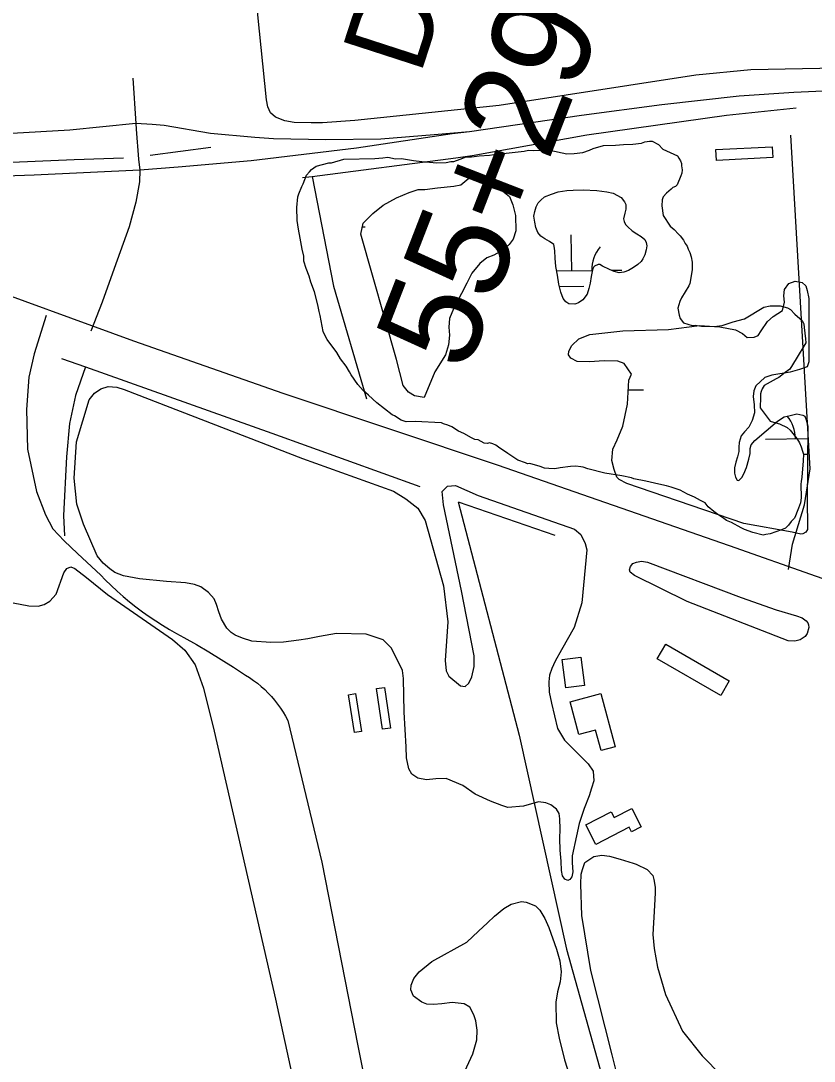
# Model space of a CAD drawing. Extents: x 3715084 to 3753216, y 488173 to 513963.
# Drawn here: x 3726500 to 3727293, y 496938 to 497978 of the extents above; entities that cross this region are included whole.
import ezdxf

# ---------------------------------------------------------------- set-up
doc = ezdxf.new("R2010")
doc.units = 0
for name, color, linetype in [('V-BLDG-OTLN', 7, 'Continuous'), ('V-RAIL-TRAK', 7, 'Continuous'), ('V-RIVR-RANG-IDEN', 7, 'Continuous'), ('V-ROAD-CNTR', 7, 'Continuous'), ('V-SITE-VEGE', 7, 'Continuous'), ('V-SURV-IDEN', 7, 'Continuous'), ('V-TOPO-SHOR', 7, 'Continuous'), ('V-WETL-SWMP', 7, 'Continuous')]:
    doc.layers.add(name, color=color, linetype=linetype)

msp = doc.modelspace()

# ---------------------------------------------------------------- linework, layer by layer
at = {"layer": 'V-BLDG-OTLN'}
for points in [[(3727251, 497852), (3727251.5, 497841.2), (3727195.1, 497838.3), (3727194.6, 497849.2)], [(3727199.4, 497303.5), (3727136, 497340.2), (3727144.5, 497354.9), (3727207.9, 497318.2)], [(3727063.2, 497313.5), (3727044.5, 497311.2), (3727041, 497339.4), (3727059.7, 497341.7)], [(3726855.3, 497310.5), (3726863.2, 497311.6), (3726869.2, 497270.9), (3726861.3, 497269.8)], [(3726827.2, 497304.3), (3726834.2, 497305.4), (3726840.2, 497267.5), (3726833.2, 497266.4)], [(3727079.6, 497305.5), (3727094, 497252.3), (3727079.8, 497248.4), (3727074.2, 497269), (3727057.6, 497264.5), (3727048.8, 497297.1)], [(3727110.4, 497190.6), (3727120, 497172.3), (3727110.2, 497167.2), (3727107.9, 497171.8), (3727074.7, 497154.6), (3727064.6, 497174.1), (3727089.8, 497187.1), (3727092.9, 497181.5)]]:
    msp.add_lwpolyline(points, close=True, dxfattribs=at)
at = {"layer": 'V-RAIL-TRAK'}
for points in [[(3728429.8, 497726.8), (3728274, 497763.2), (3728086.2, 497808), (3727974.7, 497834.5), (3727878.9, 497857), (3727827.4, 497868), (3727751.1, 497881.9), (3727698.3, 497889.5), (3727677.4, 497892.2), (3727640.5, 497896.6), (3727614.8, 497899.4), (3727584.9, 497902.2), (3727550.9, 497905), (3727496.9, 497907.7), (3727450.5, 497909.5), (3727380.8, 497910.4), (3727331, 497908.9), (3727287.3, 497906.9), (3727272.6, 497906.2), (3727217.8, 497902.5), (3727140.5, 497893.9), (3727060.2, 497883.1), (3726948.3, 497867)], [(3726948.3, 497867), (3726912.8, 497864), (3726859.6, 497859.6), (3726804.7, 497858.8), (3726752.2, 497860), (3726733.5, 497861.3), (3726689.1, 497865.3), (3726643, 497873.2), (3726631, 497874.4), (3726614.5, 497875.4), (3726548.5, 497868.5), (3726432.3, 497862)], [(3726948.3, 497867), (3726931, 497864.9), (3726835.4, 497850.7), (3726730, 497838.1), (3726657, 497831.5), (3726618.7, 497828.7)], [(3726618.7, 497828.7), (3726512.8, 497823.5), (3726425.9, 497820.7), (3726334.1, 497821.4), (3726311.1, 497821.4)]]:
    msp.add_lwpolyline(points, dxfattribs=at)
at = {"layer": 'V-ROAD-CNTR'}
for points in [[(3728322.2, 497108.3), (3728119.7, 497153.6), (3727963.2, 497194.6), (3727833.3, 497234.6), (3727668.8, 497291.2), (3727522, 497343.8), (3727382.2, 497391.7), (3727208.3, 497453), (3726976.2, 497533.7), (3726762, 497605.3), (3726612.6, 497657.8), (3726440.7, 497720.4), (3726198.7, 497801.4), (3725957.7, 497887.2), (3725731.2, 497967.2), (3725519.8, 498038.8), (3725291.3, 498120), (3725035.4, 498207.8), (3724721.6, 498318.2)], [(3726611.6, 497920.7), (3726614.5, 497875.4), (3726614.9, 497869.6), (3726617.4, 497839.7), (3726618.7, 497828.7), (3726618.2, 497816.8), (3726614.7, 497796.5), (3726608.1, 497772), (3726593, 497730.2), (3726580.9, 497696.6), (3726569.6, 497667.6)], [(3727267.3, 497429.4), (3727271.3, 497454.8), (3727283.1, 497494.2), (3727288.9, 497530.2), (3727269.4, 497863.7)], [(3726525, 497683.2), (3726512.8, 497644.9), (3726507.5, 497621.8), (3726505.3, 497589.3), (3726506.4, 497549.6), (3726515.2, 497507.3), (3726524.4, 497484.2), (3726531.5, 497470.2), (3726542.8, 497458.2), (3726556.3, 497445.5), (3726579.6, 497423.7)], [(3726579.6, 497423.7), (3726584.1, 497419.1), (3726589.9, 497413.4), (3726595.9, 497407.9), (3726602, 497402.5), (3726608.2, 497397.3), (3726614.6, 497392.2), (3726621.1, 497387.3), (3726627.8, 497382.6), (3726634.5, 497378.1), (3726641.4, 497373.7), (3726648.4, 497369.5), (3726655.4, 497365.5), (3726662.6, 497361.6)], [(3726662.6, 497361.6), (3726675.2, 497354.5), (3726687.6, 497347.2), (3726700, 497339.6), (3726712.2, 497331.9), (3726724.3, 497324), (3726728.4, 497321.4), (3726732.4, 497318.6), (3726736.2, 497315.7), (3726739.9, 497312.6), (3726743.5, 497309.4), (3726747, 497306), (3726750.3, 497302.5), (3726753.4, 497298.8), (3726756.4, 497295), (3726759.2, 497291), (3726761.9, 497287), (3726764.4, 497282.8), (3726766.7, 497278.6)], [(3726766.7, 497278.6), (3726800.7, 497136.9), (3726836.7, 496953.4), (3726871.4, 496781)]]:
    msp.add_lwpolyline(points, dxfattribs=at)
at = {"layer": 'V-SITE-VEGE'}
for p, q in [((3726534.8, 497404.9), (3726542.6, 497426.1)), ((3726542.6, 497426.1), (3726545.6, 497430.4)), ((3726545.6, 497430.4), (3726549.5, 497432)), ((3726549.5, 497432), (3726553.5, 497430.6)), ((3726553.5, 497430.6), (3726565.3, 497421.4)), ((3726347.3, 497422.8), (3726507.5, 497393.2)), ((3726565.3, 497421.4), (3726586.3, 497404.5)), ((3726523, 497394.5), (3726528.7, 497397.8)), ((3726528.7, 497397.8), (3726534.8, 497404.9)), ((3726586.3, 497404.5), (3726651.3, 497359.6)), ((3726507.5, 497393.2), (3726516.9, 497392.7)), ((3726516.9, 497392.7), (3726523, 497394.5)), ((3726651.3, 497359.6), (3726663.7, 497348.8)), ((3726663.7, 497348.8), (3726674, 497334.3)), ((3726674, 497334.3), (3726682.4, 497310.9)), ((3726682.4, 497310.9), (3726692.9, 497267.9)), ((3726692.9, 497267.9), (3726754.2, 497000)), ((3726982.5, 497090.5), (3726989.8, 497095.1)), ((3726989.8, 497095.1), (3727000.3, 497097.5)), ((3727000.3, 497097.5), (3727005, 497097.1)), ((3727005, 497097.1), (3727014.3, 497093.2)), ((3726966.2, 497076.3), (3726973.3, 497083)), ((3726973.3, 497083), (3726982.5, 497090.5)), ((3727014.3, 497093.2), (3727018.5, 497089.1)), ((3727018.5, 497089.1), (3727023.6, 497080.6)), ((3726957.2, 497068.1), (3726966.2, 497076.3)), ((3727023.6, 497080.6), (3727027.6, 497071.5)), ((3726945.6, 497057), (3726957.2, 497068.1)), ((3727027.6, 497071.5), (3727035.2, 497049.9)), ((3726910.7, 497037.6), (3726945.6, 497057)), ((3727035.2, 497049.9), (3727038.6, 497038.3)), ((3726897.8, 497027.3), (3726910.7, 497037.6)), ((3727038.6, 497038.3), (3727039.8, 497027.2)), ((3726889.9, 497014), (3726892.5, 497020.8)), ((3726892.5, 497020.8), (3726897.8, 497027.3)), ((3727039.8, 497027.2), (3727038.8, 497017.3)), ((3726889.5, 497009.3), (3726889.9, 497014)), ((3727038.8, 497017.3), (3727036.3, 497007.3)), ((3726754.2, 497000), (3726800.3, 496788.4)), ((3726892.3, 497003), (3726889.5, 497009.3)), ((3726900.4, 496997.1), (3726892.3, 497003)), ((3727036.3, 497007.3), (3727034.4, 496997)), ((3726905.4, 496995), (3726900.4, 496997.1)), ((3726912.1, 496994.6), (3726905.4, 496995)), ((3726920.6, 496995.4), (3726912.1, 496994.6)), ((3726931, 496996.6), (3726920.6, 496995.4)), ((3726943, 496995.3), (3726931, 496996.6)), ((3726948.4, 496992), (3726943, 496995.3)), ((3726952.6, 496984.5), (3726948.4, 496992)), ((3727034.4, 496997), (3727035, 496976.5)), ((3726954.4, 496978.4), (3726952.6, 496984.5)), ((3726956, 496968.9), (3726954.4, 496978.4)), ((3726955.4, 496959.4), (3726956, 496968.9)), ((3727035, 496976.5), (3727037.9, 496960.9)), ((3726951.7, 496945.2), (3726955.4, 496959.4)), ((3727037.9, 496960.9), (3727043.1, 496939.3)), ((3726931, 496901.6), (3726951.7, 496945.2)), ((3727043.1, 496939.3), (3727062.4, 496880))]:
    msp.add_line(p, q, dxfattribs=at)
for points in [[(3727593.5, 497985.1), (3727593.2, 497968.5), (3727592.7, 497944.3), (3727591.7, 497933), (3727588.6, 497923), (3727585.3, 497918.8), (3727581.1, 497917.4), (3727574.4, 497918.6), (3727445, 497931.3), (3727350.2, 497931.2), (3727229.6, 497928.8), (3727174.6, 497923.6), (3726978, 497893.2), (3726833.5, 497878.4), (3726801.4, 497876), (3726789.8, 497875.9), (3726773, 497876.2), (3726763.6, 497878), (3726754.1, 497881.7), (3726749.1, 497886), (3726746.6, 497891.9), (3726745.2, 497898.8), (3726734.7, 498004)], [(3726871, 497584), (3726855.6, 497596.2), (3726847.3, 497603.7), (3726841.8, 497608.4), (3726836.7, 497614.3), (3726830, 497624), (3726828.3, 497627.2), (3726825, 497632.6), (3726819.4, 497640.1), (3726815.5, 497646.5), (3726806, 497659.4), (3726803.7, 497663.7), (3726802, 497667.5), (3726799, 497683.2), (3726797.8, 497687.5), (3726796.6, 497694), (3726793.1, 497707), (3726789.7, 497716.7), (3726787.9, 497722.6), (3726785, 497730.2), (3726782.7, 497737.8), (3726782.6, 497742.7), (3726780.9, 497749.7), (3726779, 497760.5), (3726777.2, 497769.7), (3726776, 497778.4), (3726775.7, 497791.4), (3726776.6, 497801.8), (3726777.6, 497805.1), (3726780.7, 497812.2), (3726781.8, 497814.9), (3726785.4, 497823.7), (3726788.1, 497827), (3726790.2, 497829.2), (3726795, 497832.6), (3726807.5, 497836.1), (3726810.2, 497836.1), (3726822.6, 497839.6), (3726853.6, 497840.2), (3726861.7, 497840.9), (3726866.6, 497841.6), (3726874.2, 497840.1), (3726880.2, 497840.2), (3726892.2, 497838.3), (3726900.4, 497837.3), (3726915.6, 497836), (3726924.9, 497836.2), (3726929.7, 497837.4), (3726932.5, 497837.4), (3726938.9, 497839.7), (3726944.9, 497842), (3726950.3, 497842.1), (3726957.9, 497842.8), (3726968.2, 497843.5), (3726976.9, 497844.8), (3726985, 497845.5), (3727002.9, 497847.5), (3727007.3, 497848.6), (3727012.2, 497848.2), (3727028.5, 497848.5), (3727045.4, 497845), (3727053, 497845.2), (3727061.7, 497846.4), (3727068.1, 497848.7), (3727071.9, 497850.4), (3727082.2, 497853.3), (3727094.1, 497853.6), (3727102.3, 497854.3), (3727111.5, 497854.5), (3727120.2, 497855.7), (3727123.4, 497856.9), (3727128.3, 497857.5), (3727131, 497857.6), (3727137.1, 497854.4), (3727141.5, 497849.6), (3727156.3, 497842.8), (3727157.5, 497840.7), (3727159.1, 497838), (3727160.3, 497835.3), (3727160.3, 497833.1), (3727160.9, 497828.8), (3727160.5, 497825.5), (3727159.4, 497822.8), (3727155.8, 497814), (3727154.2, 497812.3), (3727151.5, 497811.2), (3727149.9, 497809.5), (3727145.1, 497805.6), (3727141.9, 497801.8), (3727140.9, 497799), (3727140.4, 497793), (3727141.7, 497783.3), (3727149, 497772.6), (3727152.8, 497769.4), (3727157.3, 497764.6), (3727159, 497763), (3727162.3, 497758.7), (3727164, 497755.4), (3727165.7, 497752.8), (3727166.8, 497749.5), (3727168.5, 497746.3)], [(3727168.5, 497746.3), (3727169.7, 497742), (3727170.9, 497736.6), (3727171, 497728.9), (3727168.6, 497715.3), (3727167.5, 497713.1), (3727160.1, 497701), (3727158.6, 497697.2), (3727156.5, 497690.6), (3727157.8, 497683.6), (3727158.9, 497680.3), (3727162.3, 497676), (3727171, 497673.5), (3727173.7, 497673.6), (3727180.3, 497672.6), (3727183, 497672.6), (3727192.8, 497672.3), (3727200.9, 497673.5), (3727211.7, 497677), (3727223.1, 497679.9), (3727242.4, 497691.7), (3727248.9, 497692.9), (3727258.7, 497693.1), (3727266.3, 497691.1), (3727269.1, 497689.5), (3727273.5, 497684.7), (3727280.7, 497678.3)], [(3727280.7, 497678.3), (3727282.4, 497675.1), (3727283, 497671.3), (3727284.3, 497659.9), (3727284.4, 497656.1), (3727274.9, 497640.2), (3727268.6, 497629.7), (3727263.8, 497626.4), (3727257.4, 497621.3), (3727254.7, 497620.2), (3727242.8, 497613.5), (3727240.7, 497610.2), (3727239.7, 497607.4), (3727239.2, 497605.2), (3727239.3, 497599.3), (3727238.9, 497593.3), (3727238.9, 497591.1), (3727249, 497577.7), (3727252.2, 497576.7), (3727258.2, 497575.2), (3727265.9, 497571.5), (3727268.7, 497568.8), (3727275.4, 497560.3), (3727278.2, 497556), (3727279.9, 497552.2), (3727281.1, 497547.9), (3727282.2, 497544.6), (3727281.8, 497538.1), (3727280.5, 497521.8), (3727280, 497517.4), (3727279.5, 497514.7), (3727279.8, 497501.1), (3727279.3, 497496.2), (3727277.3, 497490.7), (3727275.7, 497487.4), (3727274.2, 497483.1), (3727273.1, 497480.9), (3727269.9, 497477.5), (3727267.3, 497473.7), (3727264.1, 497470.9), (3727260.3, 497469.2), (3727249, 497465.2), (3727244.6, 497464.5), (3727241.9, 497463.9), (3727231.5, 497466.5), (3727223.3, 497469.6), (3727220, 497471.1), (3727210.1, 497476.4), (3727205.2, 497478.5), (3727202.4, 497480.6), (3727196.4, 497484.3), (3727192.5, 497487.5), (3727187, 497492.2), (3727183.7, 497496), (3727179.3, 497498.6), (3727173.2, 497501.8), (3727166.1, 497504.9), (3727159, 497508.6), (3727149.7, 497511.6), (3727145.3, 497513.2), (3727137.6, 497514.7), (3727124.5, 497517.7), (3727112.5, 497520.2), (3727110.3, 497521.2), (3727100.5, 497523.2), (3727083.6, 497525.6), (3727066.7, 497530.2), (3727061.8, 497531.7), (3727059.6, 497532.2), (3727054.7, 497532.6), (3727049.2, 497532.5), (3727038.9, 497531.2), (3727033.5, 497530.1), (3727027.5, 497530.5), (3727023.2, 497530.9), (3727018.8, 497532.5), (3727008.4, 497535.5), (3727006.2, 497535), (3727004.1, 497536), (3726996.4, 497538.6), (3726986.5, 497545.5), (3726977.1, 497551.8), (3726974.4, 497553.9), (3726971.6, 497555), (3726968.3, 497556), (3726966.2, 497555.4), (3726962.9, 497555.9), (3726956.9, 497559), (3726953.6, 497559.5), (3726950.3, 497561.1), (3726942.6, 497565.3), (3726937.1, 497567.9), (3726930.5, 497572.1), (3726926.7, 497573.7), (3726922.3, 497575.2), (3726920.1, 497576.2), (3726894, 497577.4), (3726884.8, 497577.2), (3726879.8, 497578.7), (3726873.2, 497583), (3726871, 497584)], [(3727066.9, 497235.2), (3727071.8, 497228), (3727072.5, 497218.3), (3727070.3, 497210.8), (3727067.8, 497203.3), (3727062.9, 497190.7), (3727058, 497175.5), (3727055.1, 497163.1), (3727050.9, 497143.3), (3727050.9, 497136.2), (3727051.5, 497127.2), (3727050.5, 497122.4), (3727048.6, 497119.5), (3727046.6, 497118.5), (3727043.4, 497120), (3727041.1, 497123.4), (3727040.3, 497128.7), (3727040, 497138), (3727039, 497148.8), (3727038.6, 497160.6), (3727038.9, 497169.9), (3727038.7, 497180.3), (3727037.9, 497185.7), (3727035.1, 497190), (3727029.6, 497194.3), (3727024.4, 497196.3), (3727017.1, 497197.2), (3727002.2, 497192.8), (3726986.6, 497191.6), (3726980.5, 497193.5), (3726969.3, 497197.8), (3726954, 497204.9), (3726941.6, 497213.7), (3726925, 497220.7), (3726914.6, 497220.3), (3726905.1, 497219.3), (3726896.4, 497220.8), (3726890.7, 497224.9), (3726887.7, 497230.3), (3726885.3, 497241.3), (3726884.9, 497252.1), (3726882.8, 497286.8), (3726882.1, 497320.5), (3726881.1, 497328.6), (3726870.1, 497351), (3726861.8, 497359.1), (3726844.9, 497364.7), (3726815.3, 497365.6), (3726798.2, 497362.6), (3726786.5, 497360.2), (3726777.7, 497358.8), (3726762.3, 497356.7), (3726749.5, 497356.5), (3726730.6, 497358), (3726721.1, 497360.9), (3726713.8, 497363.8), (3726710, 497366.6), (3726705.5, 497370.7), (3726700.1, 497379.8), (3726697.5, 497387.2), (3726695.4, 497394.5), (3726693, 497400.2), (3726687.4, 497406.5), (3726679.7, 497412.2), (3726673.2, 497414.5), (3726664.3, 497416.1), (3726645.4, 497417.6), (3726618.4, 497420.3), (3726602.4, 497423.2), (3726593.5, 497426.5), (3726588.6, 497430), (3726581.9, 497435.9), (3726575.9, 497443.2), (3726562.4, 497474.9), (3726555.6, 497494.9), (3726553, 497520.9), (3726555.2, 497557), (3726568.1, 497599), (3726573.2, 497605.8), (3726579.5, 497609.9), (3726587.1, 497612.5), (3726595.6, 497611.6), (3726602.9, 497609.4), (3726781.4, 497540.5), (3726872.1, 497507.7), (3726884.6, 497500.1), (3726896.4, 497490.8), (3726904, 497478.3), (3726922.2, 497413.3), (3726926.6, 497377), (3726924, 497338.4), (3726925, 497328.3), (3726927.4, 497322.8), (3726939.3, 497313.2), (3726943.8, 497312.6), (3726947.5, 497315.8), (3726950.5, 497322.1), (3726953, 497332.4), (3726952.8, 497343.2), (3726940.3, 497408), (3726922.1, 497494.1)], [(3726922.1, 497494.1), (3726921, 497507.3), (3726926.3, 497512.6), (3726934.2, 497513.3), (3726956.9, 497503.3), (3727053.2, 497469.7), (3727059.7, 497464.6), (3727063.9, 497455.4), (3727065.5, 497449.1), (3727060.4, 497396.2), (3727052.8, 497371.4), (3727040.2, 497349.1), (3727033.8, 497338), (3727030.5, 497330.5), (3727028.3, 497323.8), (3727027.4, 497317.3), (3727027.8, 497307), (3727030.2, 497295.8), (3727036.2, 497270.4), (3727043.1, 497258.8), (3727057, 497245.3), (3727066.9, 497235.2)], [(3727107.4, 496877.7), (3727091, 496944.4), (3727069.4, 497028.7), (3727060.7, 497083.5), (3727059.6, 497114.9), (3727059.9, 497125.1), (3727061.3, 497129.5), (3727063.6, 497136.6), (3727072.5, 497142.7), (3727080.6, 497143.9), (3727088.1, 497142.8), (3727098.9, 497139.9), (3727111.8, 497135.8), (3727114.9, 497135), (3727126, 497129.5), (3727131.7, 497123.6), (3727132.7, 497119.7), (3727133.8, 497111.8), (3727133.8, 497106.3), (3727133.2, 497093.6), (3727131.6, 497064.6), (3727132.8, 497050.6), (3727136.2, 497031.9), (3727144.2, 497004.5), (3727161.1, 496967.9), (3727180.7, 496943.5), (3727200.3, 496923.8)]]:
    msp.add_lwpolyline(points, dxfattribs=at)
msp.add_lwpolyline([(3727278.8, 497359.3), (3727273.5, 497357.7), (3727266.7, 497358.3), (3727165.9, 497397.5), (3727113.3, 497423.5), (3727109, 497426.7), (3727108.3, 497429.1), (3727109.2, 497432.5), (3727111.6, 497435.4), (3727115.1, 497436.9), (3727120.2, 497437.8), (3727126.2, 497436.8), (3727219.9, 497401.4), (3727254.7, 497389.3), (3727275.3, 497383.2), (3727280.8, 497381), (3727285, 497378.1), (3727286.6, 497376.1), (3727287.1, 497374), (3727287.5, 497371.4), (3727285.8, 497365.6), (3727283.8, 497362.6)], close=True, dxfattribs=at)
at = {"layer": 'V-TOPO-SHOR'}
for p, q in [((3726628.8, 497843.7), (3726689.7, 497851.6)), ((3726936.8, 497497.2), (3727033.7, 497463.8))]:
    msp.add_line(p, q, dxfattribs=at)
for points in [[(3726781.4, 497821.2), (3726791, 497822.4), (3726934.4, 497841.1), (3726951, 497843.3), (3727065.4, 497863.8), (3727205.1, 497883.6), (3727275, 497890.9)], [(3726323.3, 497835.8), (3726396.6, 497832.6), (3726553.1, 497839.3), (3726602.2, 497840.8)], [(3726791, 497822.4), (3726812.4, 497712.8), (3726845.1, 497600.2)], [(3726540.4, 497640.4), (3726564.3, 497631.9), (3726750.6, 497565.7), (3726898.7, 497512.4)], [(3726564.3, 497631.9), (3726554.4, 497603.3), (3726548.4, 497575.3), (3726545.2, 497542), (3726542.2, 497483.6), (3726543.3, 497463.1)], [(3726936.8, 497497.2), (3726998, 497264), (3727045.3, 497050), (3727099.6, 496855.8), (3727138.8, 496708.1)]]:
    msp.add_lwpolyline(points, dxfattribs=at)
at = {"layer": 'V-WETL-SWMP'}
for p, q in [((3726841.1, 497771.9), (3726843.9, 497772)), ((3727050.5, 497728.1), (3727050, 497764.1)), ((3727035.4, 497727.9), (3727071.2, 497728.3)), ((3727090.1, 497728.6), (3727100.5, 497728.7)), ((3727038.6, 497712.5), (3727062.6, 497712.8)), ((3727107.1, 497608.9), (3727122.2, 497609.1)), ((3727244.2, 497559.9), (3727286.4, 497560.4)), ((3727282.4, 497544.9), (3727286.3, 497544.9))]:
    msp.add_line(p, q, dxfattribs=at)
for points in [[(3726902.9, 497601.5), (3726893.2, 497603), (3726887.2, 497606.7), (3726882, 497613.4), (3726875.2, 497639.4), (3726839.7, 497764.5), (3726841.9, 497775.7), (3726844.1, 497777.9), (3726851.5, 497785.4), (3726861.9, 497793.6), (3726875.3, 497801.1), (3726888, 497806.4), (3726896.9, 497809.4), (3726903.6, 497809.4), (3726916.3, 497811), (3726932.7, 497812.5), (3726939.4, 497814), (3726949.6, 497822.3), (3726959.3, 497816.6), (3726970.7, 497811.3), (3726981.6, 497807.6), (3726988.1, 497802.3), (3726991.7, 497794), (3726994.3, 497783.2), (3726994.5, 497768), (3726991.8, 497759.7), (3726987.9, 497754.2), (3726981.4, 497748.7), (3726972.7, 497743.7), (3726965.6, 497740.9), (3726958.6, 497735.2), (3726950.7, 497725.7), (3726945.4, 497715.8), (3726940.3, 497705.4), (3726936.2, 497697.8), (3726932.1, 497689.9), (3726928.2, 497680.5), (3726927.5, 497671.8), (3726928.3, 497663.7), (3726927.3, 497654.1), (3726924.2, 497644.2), (3726913.6, 497627)], [(3727088.2, 497729.3), (3727081.1, 497732.5), (3727078.5, 497734.4), (3727076.8, 497734.3), (3727073.2, 497732.8), (3727072.4, 497732.1), (3727071.6, 497730.1), (3727070.9, 497727.2), (3727070, 497722.4), (3727068.9, 497715.6), (3727067.5, 497710.4), (3727065.8, 497704.8), (3727061.5, 497698.9), (3727057.3, 497695.9), (3727053.5, 497694.8), (3727047.7, 497695), (3727044.6, 497697), (3727041.9, 497700.4), (3727039.4, 497706.8), (3727037.5, 497714.7), (3727036.1, 497723.8), (3727034.7, 497732.3), (3727033.8, 497740.8), (3727033.6, 497747.9), (3727032.8, 497752.8), (3727032.5, 497754.4), (3727028.1, 497757.3), (3727023.6, 497759.9), (3727019.6, 497762.6), (3727016.6, 497766.4), (3727014.6, 497771.4), (3727013.5, 497776.5), (3727012.7, 497782.7), (3727013.4, 497787.3), (3727014.8, 497791.9), (3727016.9, 497795.8), (3727019.6, 497798.6), (3727023.3, 497801.9), (3727030.1, 497804.7), (3727036.9, 497807.1), (3727045.5, 497808.3), (3727051.8, 497808.7), (3727061.9, 497809), (3727075.6, 497808.3), (3727085.6, 497807.1), (3727092, 497805.7), (3727100, 497801.3), (3727103.3, 497796.9), (3727104.4, 497794.2), (3727104.4, 497789.6), (3727103.4, 497785.5), (3727102.3, 497779.9), (3727102.9, 497777.4), (3727104.2, 497774.3), (3727106.6, 497772), (3727110.9, 497768.1), (3727115.4, 497764.9), (3727119.8, 497762.4), (3727123.6, 497759.2), (3727124.9, 497756.4), (3727125.7, 497752.9), (3727124.8, 497748.9), (3727123.5, 497744.1), (3727121.5, 497740.1), (3727119.8, 497737.2), (3727116.6, 497734.3), (3727112.2, 497731.3), (3727107.1, 497728.4), (3727102.4, 497726.8), (3727097.9, 497726.1), (3727092.9, 497727.4)], [(3727279.4, 497464.7), (3727270.7, 497466.8), (3727222.6, 497475.3), (3727143.5, 497502.4), (3727105.6, 497515.5), (3727097.9, 497519.4), (3727095.7, 497521.6), (3727092.9, 497529.3), (3727090.7, 497538.5), (3727091.6, 497549.6), (3727095.9, 497559.2), (3727101.6, 497572.7), (3727106.3, 497594.6), (3727107.7, 497618.8), (3727110.1, 497624.7), (3727102.8, 497635.4), (3727096.4, 497637.7), (3727082.8, 497638.2), (3727068.3, 497637), (3727056, 497637.5), (3727049.7, 497640.7), (3727047.1, 497644.2), (3727047.5, 497647.8), (3727050.5, 497653.3), (3727057.5, 497660), (3727068.4, 497664.2), (3727101.5, 497667.9), (3727147.2, 497669.4), (3727178.3, 497673.3), (3727198.6, 497672), (3727214.2, 497669.1), (3727221.1, 497665.2), (3727225.9, 497661.4), (3727232.8, 497661.6), (3727236.7, 497663.4), (3727240, 497668), (3727246.3, 497677.3), (3727251.8, 497682.2), (3727261.2, 497688.4), (3727263.2, 497696.6), (3727262.6, 497703), (3727263.1, 497709.5), (3727267.5, 497715.4), (3727274, 497717.6), (3727280.7, 497716.2), (3727284.4, 497713.1), (3727286, 497708.4), (3727287.4, 497700.5), (3727287.6, 497637.2), (3727285.7, 497632.1), (3727278.2, 497629.3), (3727268.8, 497626.7), (3727250.6, 497623.7), (3727243.6, 497621.5), (3727234.5, 497613), (3727232.6, 497608.2), (3727231.8, 497602.5), (3727233, 497594), (3727233.2, 497586.2), (3727230.7, 497578.3), (3727227.4, 497571.7), (3727223.2, 497567.2), (3727219.9, 497563), (3727218, 497556.3), (3727217.6, 497551.6), (3727217.6, 497547.5), (3727216.2, 497542.1), (3727214.5, 497536.8), (3727213.3, 497531.1), (3727213.3, 497525.6), (3727214.3, 497521.6), (3727215.7, 497518.7), (3727217.5, 497518.5), (3727218.5, 497519.3), (3727220.5, 497521.3), (3727222.4, 497525.2), (3727225.2, 497531.5), (3727227.5, 497539.8), (3727228.8, 497545.5), (3727228.8, 497550.3), (3727229.8, 497554), (3727233.5, 497558.4), (3727256.1, 497577.6), (3727262.8, 497582.1), (3727268.7, 497583.5), (3727275.4, 497584.9), (3727281.5, 497583.8), (3727283.5, 497582.6), (3727284.9, 497579), (3727286.5, 497572.9), (3727286, 497496.1), (3727286.3, 497475.2), (3727286.3, 497469.6), (3727284.5, 497466.7), (3727281.6, 497465.1)]]:
    msp.add_lwpolyline(points, close=True, dxfattribs=at)
for centre, start, end in [((3727105.7, 497729.2), 139.9442, 181.4878), ((3727238.9, 497560.3), 359.9442, 39.8867)]:
    msp.add_arc(centre, 35.2, start, end, dxfattribs=at)

# ---------------------------------------------------------------- texts
at = {"layer": 'V-RIVR-RANG-IDEN'}
msp.add_text('D-100', height=83, rotation=72.0263, dxfattribs=at).set_placement((3726898.8, 497922.4))
at = {"layer": 'V-SURV-IDEN'}
msp.add_text('55+29.7', height=100, rotation=68.825, dxfattribs=at).set_placement((3726944.9, 497624.7))

doc.saveas('drawing.dxf')
